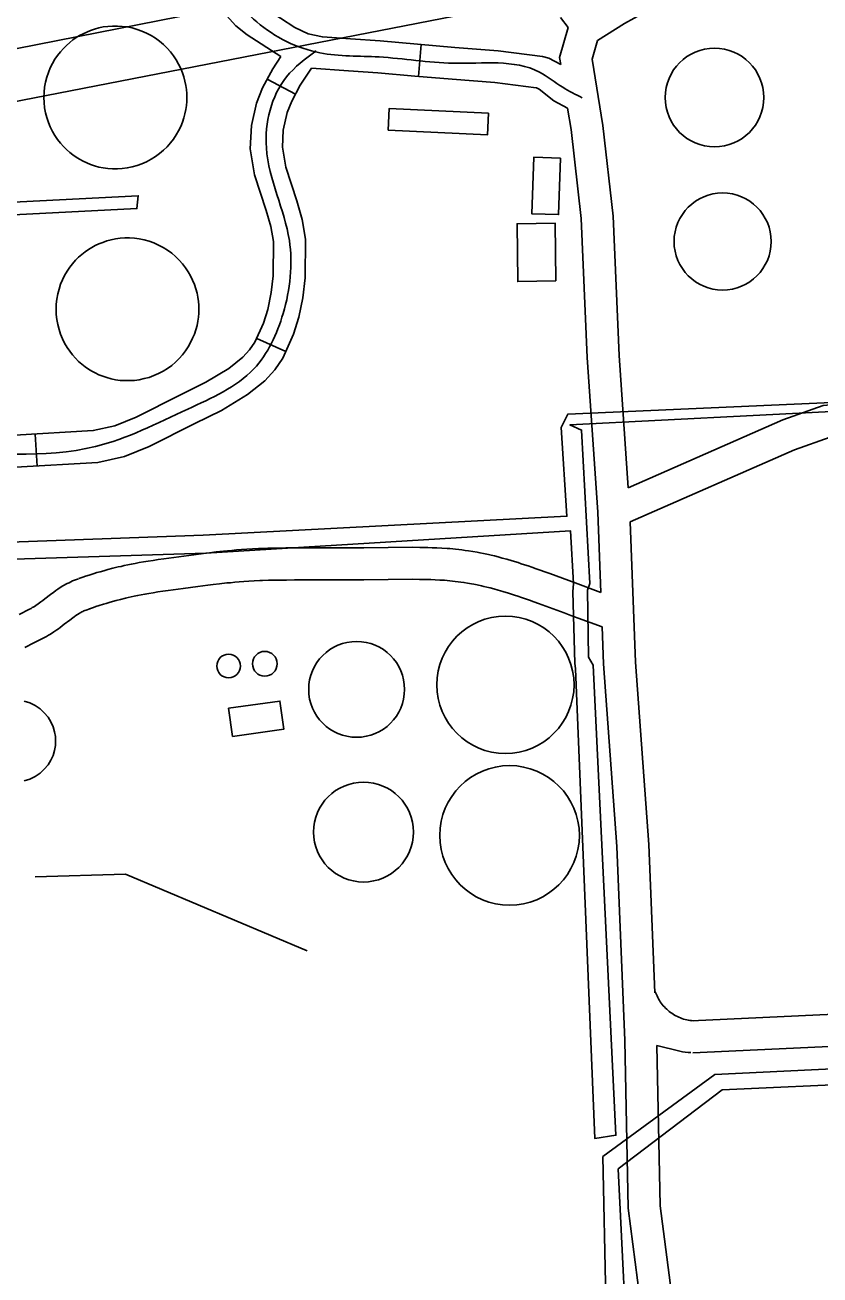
# Model space of a CAD drawing. Extents: x 3313447 to 3351316, y 703786 to 729172.
# Drawn here: x 3325655 to 3326400, y 721526 to 722697 of the extents above; entities that cross this region are included whole.
import ezdxf

# ---------------------------------------------------------------- set-up
doc = ezdxf.new("R2010")
doc.units = 0
for name, color, linetype in [('V-BLDG-OTLN', 7, 'Continuous'), ('V-DOMW-TANK', 7, 'Continuous'), ('V-ROAD-CNTR', 7, 'Continuous'), ('V-UTIL-LINE', 7, 'Continuous')]:
    doc.layers.add(name, color=color, linetype=linetype)

msp = doc.modelspace()

# ---------------------------------------------------------------- linework, layer by layer
at = {"layer": 'V-BLDG-OTLN'}
for points in [[(3325995.2, 722598.6), (3325996.1, 722618.9), (3326089.1, 722614.4), (3326088.2, 722594.2)], [(3326156.6, 722572.4), (3326131.5, 722573.2), (3326129.7, 722520.3), (3326154.8, 722519.5)], [(3326152.2, 722457.3), (3326116.6, 722456.8), (3326115.9, 722511), (3326151.5, 722511.5)], [(3325849.3, 722030.6), (3325845.6, 722056.9), (3325893.8, 722063.6), (3325897.5, 722037.4)]]:
    msp.add_lwpolyline(points, close=True, dxfattribs=at)
at = {"layer": 'V-DOMW-TANK'}
for points in [[(3325806.6, 722629.3), (3325806.5, 722625.6), (3325806.1, 722621.8), (3325805.6, 722618), (3325804.8, 722614), (3325803.7, 722610.1), (3325802.4, 722606), (3325800.8, 722602), (3325798.8, 722598.1), (3325796.6, 722594.2), (3325794.1, 722590.3), (3325791.2, 722586.7), (3325788.1, 722583.1), (3325784.7, 722579.8), (3325781.1, 722576.7), (3325777.2, 722573.9), (3325773.1, 722571.3), (3325768.8, 722569), (3325764.4, 722567.1), (3325759.9, 722565.5), (3325755.3, 722564.2), (3325750.7, 722563.3), (3325746.1, 722562.7), (3325741.5, 722562.4), (3325737, 722562.4), (3325732.6, 722562.7), (3325728.3, 722563.3), (3325724.2, 722564.1), (3325720.2, 722565.2), (3325716.4, 722566.5), (3325712.8, 722567.9), (3325709.4, 722569.6), (3325706.1, 722571.3), (3325703, 722573.2), (3325699.9, 722575.4), (3325696.8, 722577.8), (3325693.8, 722580.5), (3325690.9, 722583.4), (3325688.1, 722586.5), (3325685.4, 722590), (3325683, 722593.6), (3325680.7, 722597.5), (3325678.6, 722601.6), (3325676.9, 722605.9), (3325675.4, 722610.4), (3325674.2, 722615), (3325673.3, 722619.7), (3325672.8, 722624.5), (3325672.7, 722629.3), (3325672.8, 722634.1), (3325673.3, 722638.9), (3325674.2, 722643.6), (3325675.4, 722648.2), (3325676.9, 722652.7), (3325678.6, 722657), (3325680.7, 722661.1), (3325683, 722665), (3325685.4, 722668.6), (3325688.1, 722672), (3325690.9, 722675.2), (3325693.8, 722678.1), (3325696.8, 722680.8), (3325699.9, 722683.2), (3325703, 722685.3), (3325706.1, 722687.3), (3325709.4, 722689), (3325712.8, 722690.6), (3325716.4, 722692.1), (3325720.2, 722693.4), (3325724.2, 722694.4), (3325728.3, 722695.3), (3325732.6, 722695.9), (3325737, 722696.2), (3325741.5, 722696.2), (3325746.1, 722695.9), (3325750.7, 722695.3), (3325755.3, 722694.4), (3325759.9, 722693.1), (3325764.4, 722691.5), (3325768.8, 722689.5), (3325773.1, 722687.3), (3325777.2, 722684.7), (3325781.1, 722681.9), (3325784.7, 722678.8), (3325788.1, 722675.4), (3325791.2, 722671.9), (3325794.1, 722668.2), (3325796.6, 722664.4), (3325798.8, 722660.5), (3325800.8, 722656.5), (3325802.4, 722652.5), (3325803.7, 722648.5), (3325804.8, 722644.6), (3325805.6, 722640.6), (3325806.1, 722636.8), (3325806.5, 722633)], [(3325817.8, 722430.8), (3325817.7, 722427.1), (3325817.4, 722423.3), (3325816.9, 722419.5), (3325816.1, 722415.5), (3325815, 722411.6), (3325813.7, 722407.6), (3325812, 722403.6), (3325810.1, 722399.6), (3325807.9, 722395.7), (3325805.4, 722391.9), (3325802.5, 722388.2), (3325799.4, 722384.7), (3325796, 722381.3), (3325792.4, 722378.2), (3325788.5, 722375.4), (3325784.4, 722372.8), (3325780.1, 722370.6), (3325775.7, 722368.6), (3325771.2, 722367), (3325766.6, 722365.8), (3325762, 722364.8), (3325757.4, 722364.2), (3325752.9, 722363.9), (3325748.4, 722363.9), (3325744, 722364.2), (3325739.7, 722364.8), (3325735.6, 722365.7), (3325731.6, 722366.7), (3325727.8, 722368), (3325724.2, 722369.5), (3325720.7, 722371.1), (3325717.5, 722372.8), (3325714.4, 722374.8), (3325711.2, 722376.9), (3325708.2, 722379.3), (3325705.2, 722382), (3325702.3, 722384.9), (3325699.5, 722388.1), (3325696.8, 722391.5), (3325694.3, 722395.1), (3325692.1, 722399), (3325690, 722403.1), (3325688.3, 722407.4), (3325686.8, 722411.9), (3325685.6, 722416.5), (3325684.7, 722421.2), (3325684.2, 722426), (3325684, 722430.8), (3325684.2, 722435.6), (3325684.7, 722440.4), (3325685.6, 722445.1), (3325686.8, 722449.7), (3325688.3, 722454.2), (3325690, 722458.4), (3325692.1, 722462.5), (3325694.3, 722466.4), (3325696.8, 722470.1), (3325699.5, 722473.5), (3325702.3, 722476.7), (3325705.2, 722479.6), (3325708.2, 722482.2), (3325711.2, 722484.6), (3325714.4, 722486.8), (3325717.5, 722488.7), (3325720.7, 722490.5), (3325724.2, 722492.1), (3325727.8, 722493.5), (3325731.6, 722494.8), (3325735.6, 722495.9), (3325739.7, 722496.7), (3325744, 722497.3), (3325748.4, 722497.6), (3325752.9, 722497.6), (3325757.4, 722497.4), (3325762, 722496.7), (3325766.6, 722495.8), (3325771.2, 722494.5), (3325775.7, 722492.9), (3325780.1, 722491), (3325784.4, 722488.7), (3325788.5, 722486.1), (3325792.4, 722483.3), (3325796, 722480.2), (3325799.4, 722476.9), (3325802.5, 722473.4), (3325805.4, 722469.7), (3325807.9, 722465.9), (3325810.1, 722462), (3325812, 722458), (3325813.7, 722454), (3325815, 722450), (3325816.1, 722446), (3325816.9, 722442.1), (3325817.4, 722438.2), (3325817.7, 722434.5)]]:
    msp.add_lwpolyline(points, close=True, dxfattribs=at)
msp.add_lwpolyline([(3325654.2, 722063.5), (3325659.4, 722061.9), (3325664.4, 722059.4), (3325669, 722056.3), (3325673, 722052.7), (3325676.5, 722048.5), (3325679.2, 722044.1), (3325681.2, 722039.5), (3325682.6, 722034.9), (3325683.4, 722030.5), (3325683.6, 722026.2), (3325683.4, 722021.9), (3325682.6, 722017.4), (3325681.2, 722012.8), (3325679.2, 722008.3), (3325676.5, 722003.8), (3325673, 721999.7), (3325669, 721996), (3325664.4, 721992.9), (3325659.4, 721990.5), (3325654.2, 721988.8)], dxfattribs=at)
for centre, radius in [((3326300.9, 722629.2), 46.2), ((3326308.5, 722494.3), 45.5), ((3326105, 722078.9), 64.3), ((3325965.6, 722074.6), 44.9), ((3325845.7, 722096.5), 11.1), ((3325879.6, 722098.6), 11.6), ((3326108.9, 721937.8), 65.4), ((3325972.1, 721940.9), 46.8)]:
    msp.add_circle(centre, radius, dxfattribs=at)
at = {"layer": 'V-ROAD-CNTR'}
for p, q in [((3326026.1, 722678.9), (3326023.5, 722649)), ((3325908.3, 722632.4), (3325881.8, 722646.4)), ((3325899.3, 722391.1), (3325872, 722403.4)), ((3325666.3, 722283.9), (3325664.5, 722313.9))]:
    msp.add_line(p, q, dxfattribs=at)
for points in [[(3326220.1, 722263.4), (3326211.5, 722387.4), (3326206, 722518.1), (3326196.2, 722603.1), (3326186.4, 722665), (3326191.4, 722682.6), (3326216.6, 722698.5), (3326243.8, 722713.7), (3326268.9, 722727.7), (3326281.5, 722754.1), (3326293.8, 722802.3), (3326317.1, 722866.2), (3326328.8, 722902.2), (3326356.6, 722933.8), (3326374.3, 722951.4), (3326406.1, 722970.4), (3326447.7, 722982.6), (3326495.5, 722991.7), (3326571.8, 722990.4), (3326660, 722988.3), (3326723.4, 722992.8)], [(3325684.3, 722780.9), (3325705.3, 722780.4), (3325755.9, 722778.3), (3325776, 722776.1), (3325805.2, 722768.5), (3325834, 722756.1), (3325849.4, 722744.9), (3325866.1, 722726.2), (3325873.2, 722718.4), (3325880.9, 722712.2), (3325907.7, 722694.9), (3325920.3, 722689), (3325933.5, 722686), (3325960, 722684.1), (3325987.7, 722682.2), (3326022.7, 722679.2), (3326057.6, 722676.2), (3326098.2, 722673), (3326139.9, 722667.8), (3326145.7, 722666.1), (3326156.9, 722660)], [(3325843.8, 722706), (3325852.6, 722696.5), (3325863.2, 722687.9), (3325894.6, 722667.6)], [(3326163.7, 722694.7), (3326156.5, 722704.3)], [(3326156.9, 722660), (3326155.8, 722666.8), (3326163.7, 722694.7)], [(3325894.6, 722667.6), (3325887, 722656.2), (3325877.4, 722638.2), (3325871.9, 722623.9), (3325867.1, 722602.9), (3325866, 722581.2), (3325870, 722556.8), (3325881, 722523.4), (3325885.4, 722508.3), (3325887.6, 722494.2), (3325887.4, 722462.2), (3325885.6, 722446.4), (3325882.3, 722430.6), (3325878.5, 722417.9), (3325870.4, 722399.9), (3325865.4, 722392.7), (3325859, 722385.9), (3325846, 722375.4), (3325824.4, 722362.4), (3325800.7, 722350.6), (3325759.1, 722329.6), (3325739.2, 722321.7), (3325718.9, 722317.1), (3325645.3, 722312.7)], [(3325923.4, 722656.6), (3325912.8, 722640.8), (3325904.8, 722625.7), (3325900.7, 722615.1), (3325896.9, 722598.7), (3325896.1, 722582.8), (3325899.2, 722563.9), (3325909.6, 722532.3), (3325914.7, 722514.9), (3325917.6, 722496.4), (3325917.4, 722460.4), (3325915.2, 722441.6), (3325911.4, 722423.3), (3325906.6, 722407.4), (3325896.6, 722385.1), (3325888.9, 722373.9), (3325879.5, 722363.8), (3325863.3, 722350.8), (3325838.9, 722336), (3325814.2, 722323.7), (3325771.4, 722302.2), (3325748.1, 722292.9), (3325723.1, 722287.3), (3325646.1, 722282.7)], [(3325923.4, 722656.6), (3325957.9, 722654.2), (3325985.4, 722652.3), (3326020.2, 722649.3), (3326055.1, 722646.3), (3326095.1, 722643.2), (3326133.8, 722638.3), (3326134.2, 722638.2), (3326136.6, 722636.9), (3326150.5, 722626.2), (3326163.3, 722619.1)], [(3326194.4, 722165.4), (3326191.7, 722240.8), (3326181.6, 722385.7), (3326176.1, 722515.8), (3326166.5, 722599.1), (3326163.3, 722619.1)], [(3326945, 722363.7), (3326438.2, 722343.7), (3326402.8, 722340.5), (3326364.9, 722327.1), (3326220.1, 722263.4)], [(3326615.1, 722320.7), (3326440.1, 722313.8), (3326409.3, 722311), (3326375.9, 722299.2), (3326222, 722231.5)], [(3326245.1, 721790.2), (3326239.4, 721929.1), (3326226.8, 722100.1), (3326222, 722231.5)], [(3326194.4, 722165.4), (3326170.3, 722174.3), (3326146.5, 722183.1), (3326142, 722184.8), (3326137.7, 722186.3), (3326133.7, 722187.7), (3326129.9, 722189.1), (3326126.4, 722190.3), (3326123, 722191.4), (3326119.8, 722192.4), (3326116.9, 722193.4), (3326111.3, 722195.1), (3326106.3, 722196.5), (3326102, 722197.7), (3326098.1, 722198.8), (3326094.7, 722199.6), (3326091.8, 722200.3), (3326089.1, 722200.9), (3326084.6, 722201.9), (3326081.1, 722202.6), (3326078.4, 722203.1), (3326074.5, 722203.8), (3326070.5, 722204.4), (3326067.3, 722204.9), (3326064.3, 722205.3), (3326061.3, 722205.6), (3326058.4, 722206), (3326055.6, 722206.2), (3326052.9, 722206.5), (3326050.3, 722206.7), (3326045.3, 722207), (3326040.7, 722207.3), (3326036.3, 722207.4), (3326032.2, 722207.6), (3326028.4, 722207.7), (3326024.8, 722207.7), (3326018.1, 722207.8), (3325972.4, 722207.4), (3325948.6, 722207.4), (3325930.7, 722207.4), (3325917.2, 722207.3), (3325907.1, 722207.2), (3325899.4, 722207.1), (3325888.1, 722206.9), (3325882.3, 722206.8), (3325876.6, 722206.6), (3325873.6, 722206.5), (3325868, 722206.2), (3325862.7, 722205.9), (3325857.8, 722205.6), (3325853.1, 722205.3), (3325848.8, 722204.9), (3325844.8, 722204.5), (3325841, 722204.1), (3325833.9, 722203.4), (3325827.7, 722202.7), (3325822.3, 722202), (3325813, 722200.8), (3325799, 722198.9), (3325785, 722197), (3325779.8, 722196.3), (3325774.9, 722195.5), (3325770.3, 722194.8), (3325765.9, 722194.1), (3325761.9, 722193.4), (3325758.1, 722192.6), (3325754.5, 722191.9), (3325751.2, 722191.3), (3325748, 722190.6), (3325745.1, 722189.9), (3325742.3, 722189.3), (3325737.2, 722188.1), (3325732.7, 722186.9), (3325728.8, 722185.8), (3325725.3, 722184.9), (3325722.3, 722184), (3325719.7, 722183.2), (3325715.1, 722181.7), (3325711.7, 722180.6), (3325709.1, 722179.7), (3325705.4, 722178.4)], [(3325705.2, 722178.3), (3325701.4, 722176.9), (3325699.6, 722176.2), (3325697.8, 722175.4), (3325696.2, 722174.6), (3325694.6, 722173.9), (3325693.1, 722173.1), (3325691.7, 722172.3), (3325690.3, 722171.5), (3325687.9, 722170), (3325685.7, 722168.6), (3325683.7, 722167.2), (3325681.9, 722165.8), (3325678.7, 722163.4), (3325673.4, 722159.3), (3325671.5, 722157.9), (3325669.9, 722156.7), (3325668.5, 722155.6), (3325667.3, 722154.8), (3325665.2, 722153.3), (3325663.7, 722152.3), (3325662.6, 722151.6), (3325661.8, 722151.2), (3325660.6, 722150.4), (3325659.2, 722149.7), (3325649.6, 722144.8)], [(3326195.5, 722133.3), (3326173.1, 722141.3), (3326166.3, 722143.8), (3326159.9, 722146.2), (3326136.1, 722155), (3326131.7, 722156.6), (3326127.6, 722158.1), (3326123.8, 722159.4), (3326120.2, 722160.7), (3326116.8, 722161.8), (3326113.6, 722162.9), (3326110.6, 722163.9), (3326107.9, 722164.7), (3326102.7, 722166.3), (3326098.1, 722167.7), (3326094.1, 722168.8), (3326090.6, 722169.7), (3326087.6, 722170.5), (3326084.9, 722171.1), (3326082.6, 722171.7), (3326078.4, 722172.6), (3326075.4, 722173.2), (3326073.1, 722173.6), (3326069.6, 722174.2), (3326066.1, 722174.8), (3326063.3, 722175.2), (3326060.6, 722175.5), (3326057.9, 722175.8), (3326055.4, 722176.1), (3326052.9, 722176.4), (3326050.4, 722176.6), (3326048.1, 722176.8), (3326043.5, 722177.1), (3326039.2, 722177.3), (3326035.2, 722177.5), (3326031.4, 722177.6), (3326027.8, 722177.7), (3326024.4, 722177.7), (3326018.1, 722177.8), (3325972.5, 722177.4), (3325948.6, 722177.4), (3325930.8, 722177.4), (3325917.4, 722177.3), (3325907.4, 722177.2), (3325899.9, 722177.1), (3325888.7, 722176.9), (3325883.1, 722176.8), (3325877.5, 722176.6), (3325874.8, 722176.5), (3325869.5, 722176.3), (3325864.6, 722176), (3325859.9, 722175.7), (3325855.6, 722175.4), (3325851.5, 722175), (3325847.6, 722174.6), (3325844, 722174.3), (3325837.2, 722173.6), (3325831.3, 722172.9), (3325826.1, 722172.2), (3325816.9, 722171.1), (3325803, 722169.2), (3325789.2, 722167.3), (3325784.1, 722166.6), (3325779.5, 722165.9), (3325775.1, 722165.2), (3325771.1, 722164.5), (3325767.3, 722163.8), (3325763.7, 722163.2), (3325760.4, 722162.5), (3325757.3, 722161.9), (3325754.4, 722161.3), (3325751.7, 722160.7), (3325749.2, 722160.1), (3325744.5, 722158.9), (3325740.4, 722157.9), (3325736.8, 722156.9), (3325733.7, 722156), (3325730.9, 722155.2), (3325728.6, 722154.5), (3325724.4, 722153.2), (3325721.3, 722152.2), (3325719, 722151.4), (3325715.4, 722150.1)], [(3325715.6, 722150.2), (3325712.1, 722148.9), (3325711.1, 722148.5), (3325710.1, 722148.1), (3325709.2, 722147.6), (3325708.3, 722147.2), (3325707.4, 722146.7), (3325706.6, 722146.3), (3325705.8, 722145.8), (3325704.1, 722144.7), (3325702.5, 722143.7), (3325701.1, 722142.7), (3325699.7, 722141.7), (3325696.9, 722139.6), (3325691.7, 722135.6), (3325689.7, 722134.1), (3325687.9, 722132.7), (3325686.2, 722131.4), (3325684.7, 722130.3), (3325682.1, 722128.5), (3325679.9, 722127.1), (3325678.3, 722126), (3325677, 722125.3), (3325675, 722124.2), (3325673.1, 722123.1), (3325663.3, 722118.1), (3325654.7, 722113.7)], [(3326175, 721445.2), (3326201.4, 721456.2), (3326220.8, 721470.5), (3326231, 721504.1), (3326219.9, 721588.4), (3326216.9, 721745.6), (3326209.5, 721927.3), (3326196.8, 722098.4), (3326195.5, 722133.3)], [(3326281.2, 721764), (3326279.4, 721764.2), (3326277.9, 721764.4), (3326276.4, 721764.6), (3326274.9, 721765), (3326273.4, 721765.3), (3326271.9, 721765.7), (3326270.4, 721766.2), (3326269, 721766.8), (3326267.6, 721767.3), (3326266.2, 721768), (3326264.8, 721768.7), (3326263.4, 721769.4), (3326262.1, 721770.2), (3326260.8, 721771.1), (3326259.6, 721771.9), (3326258.4, 721772.9), (3326257.2, 721773.9), (3326256.1, 721774.9), (3326255, 721776), (3326253.9, 721777.1), (3326252.9, 721778.2), (3326251.9, 721779.4), (3326251, 721780.7), (3326250.1, 721781.9), (3326249.3, 721783.2), (3326248.5, 721784.5), (3326247.8, 721785.9), (3326247.1, 721787.3), (3326245.1, 721791.8)], [(3326566.6, 721777.3), (3326279.2, 721764.1)], [(3326718.2, 721754.3), (3326280.6, 721734.1)], [(3326194.1, 721420.6), (3326216.3, 721429.9), (3326246.6, 721452.2), (3326261.6, 721501.6), (3326249.9, 721590.6), (3326247, 721740.9)], [(3326278.6, 721734.2), (3326276.2, 721734.4), (3326273.5, 721734.7), (3326270.9, 721735.1), (3326268.3, 721735.7), (3326247, 721740.9)]]:
    msp.add_lwpolyline(points, dxfattribs=at)
for points in [[(3326177, 722629), (3326158.8, 722638.8), (3326136.8, 722653.1), (3326056.3, 722661.3), (3325986.6, 722667.2), (3325931.3, 722671.1), (3325872.1, 722700.1), (3325826.6, 722743), (3325754.8, 722763.3), (3325654.8, 722766.6), (3325568.9, 722767), (3325477.1, 722756.9), (3325431.4, 722698.8), (3325417.8, 722586.7), (3325381.1, 722512.5), (3325329.6, 722430.9), (3325305.7, 722326.4), (3325267.9, 722225.3), (3325263.6, 722143.5), (3325285.7, 722092.5)], [(3325927.6, 722672.9), (3325899.9, 722648.5), (3325881.1, 722582), (3325902.6, 722495.3), (3325896.8, 722426.9), (3325869.3, 722374.9), (3325807.4, 722337.2), (3325721, 722302.2), (3325570.3, 722298.3), (3325472.8, 722301.4), (3325419.8, 722314.2), (3325390.4, 722404.7), (3325397.3, 722466.5), (3325382.2, 722514.8)]]:
    msp.add_spline(points, degree=3, dxfattribs=at)
at = {"layer": 'V-UTIL-LINE'}
for p, q in [((3319986, 721562.2), (3327138.8, 722968.5)), ((3320012.1, 721527.5), (3327138.8, 722916.4))]:
    msp.add_line(p, q, dxfattribs=at)
for points in [[(3325422.7, 722519.9), (3325761, 722537.1), (3325759.8, 722525.1), (3325443.2, 722509)], [(3325821.9, 722219.2), (3326162.6, 722236.8), (3326157.4, 722320.1), (3326163.5, 722332.5), (3326566.2, 722350.4)], [(3326594.9, 722344.5), (3326165.4, 722322.4), (3326176.4, 722317.6), (3326184, 722173.8), (3326182, 722167.6), (3326183, 722104.9), (3326187.2, 722097.4), (3326208.6, 721656.8), (3326188.7, 721653.9), (3326170.6, 722093.8), (3326169.9, 722099.3), (3326168.2, 722166.1), (3326168.9, 722173.7), (3326165.9, 722223.3), (3325824.3, 722202.3)], [(3325366.3, 722202.3), (3325571.8, 722210.2), (3325821.9, 722219.2)], [(3325824.3, 722202.3), (3325574.1, 722194.5), (3325368.7, 722189), (3325367.1, 722184.1)], [(3325664.5, 721899.1), (3325749.1, 721901.3), (3325919.2, 721829.6)], [(3325736.5, 721478.8), (3325828.7, 721484.8), (3325847.3, 721484.2), (3325965, 721493.1), (3326199.1, 721503.2), (3326196.4, 721636.8), (3326301.3, 721713.7), (3326463.1, 721721.4)], [(3326510, 721692.8), (3326446, 721690.5), (3326445.9, 721705.6), (3326308.2, 721699.4), (3326210.8, 721625.2), (3326220.8, 721416), (3326509.3, 721430.5), (3326507.7, 721464.2), (3326540.8, 721464.4), (3326542.3, 721428.6), (3326585, 721432.3), (3326585.7, 721418.5), (3326534.1, 721414.8), (3326531.9, 721452), (3326516, 721451.2), (3326516.2, 721416.1), (3326201.6, 721398.7), (3326197.1, 721487.5), (3325927.2, 721474.4), (3325844.6, 721469.2), (3325828.8, 721468.4), (3325742.5, 721460.7)]]:
    msp.add_lwpolyline(points, dxfattribs=at)

doc.saveas('drawing.dxf')
